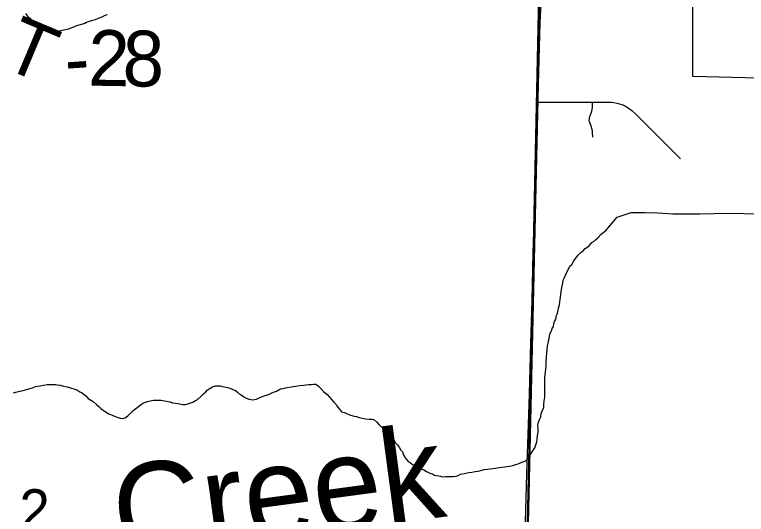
# Model space of a CAD drawing. Extents: x 0 to 34, y 0 to 22.
# Drawn here: x 5.851 to 6.597, y 15.859 to 16.369 of the extents above; entities that cross this region are included whole.
import ezdxf

# ---------------------------------------------------------------- set-up
doc = ezdxf.new("R2010")
doc.units = 0
for name, color, linetype in [('Default', 7, 'Continuous'), ('GM_X_City_Street', 7, 'Continuous'), ('GM_X_Minor_River', 7, 'Continuous'), ('GM_X_Minor_River_Text', 7, 'Continuous'), ('GM_X_Section', 7, 'Continuous'), ('GM_X_Section_Text', 7, 'Continuous'), ('GM_X_State_Route', 7, 'Continuous'), ('GM_X_Township_Road_Text', 7, 'Continuous')]:
    doc.layers.add(name, color=color, linetype=linetype)

msp = doc.modelspace()

# ---------------------------------------------------------------- linework, layer by layer
at = {"layer": 'Default'}
for points in [[(6.62511, 15.83621), (6.63591, 16.30343), (6.54257, 16.30557), (6.54257, 16.38549), (6.7626, 16.3814), (6.7778, 16.96235), (6.71516, 16.96317), (6.7165, 17.04135), (6.77819, 17.04108), (6.84668, 17.08571), (6.84666, 17.13495), (6.90683, 17.13323), (6.90779, 17.17565), (7.08937, 17.17153), (7.09183, 17.15641), (7.10858, 17.04866), (7.10953, 17.04219), (7.11751, 16.99147), (7.40369, 16.98523), (7.40131, 16.87363), (7.61677, 16.86855)], [(5.38506, 16.9971), (5.90615, 16.978), (5.90436, 16.93048), (5.89943, 16.78958), (5.89487, 16.64739), (6.14305, 16.64283), (6.13769, 16.39147), (6.38702, 16.38807), (6.37183, 15.73038)]]:
    msp.add_lwpolyline(points, dxfattribs=at)
at = {"layer": 'GM_X_City_Street'}
for points in [[(6.38459, 16.2796), (6.39539, 16.27961), (6.40079, 16.27962), (6.41972, 16.27964), (6.44032, 16.27967), (6.44794, 16.27968), (6.45629, 16.27958), (6.45965, 16.27938), (6.46216, 16.27907), (6.46499, 16.27858), (6.46772, 16.27792), (6.47012, 16.27715), (6.4728, 16.27603), (6.47496, 16.27488), (6.47672, 16.27374), (6.48021, 16.27109), (6.48401, 16.26748), (6.49562, 16.25604), (6.50545, 16.24617), (6.51387, 16.2377), (6.52351, 16.22811), (6.52983, 16.22181)], [(6.44058, 16.24375), (6.44033, 16.24852), (6.44026, 16.24984), (6.43999, 16.25157), (6.43973, 16.2528), (6.43928, 16.2543), (6.43853, 16.25607), (6.43774, 16.25786), (6.43729, 16.25937), (6.43703, 16.26096), (6.43707, 16.26255), (6.43737, 16.26405), (6.43808, 16.26652), (6.43946, 16.27049), (6.43998, 16.27226), (6.44017, 16.27378), (6.44032, 16.27692), (6.44032, 16.27967)]]:
    msp.add_lwpolyline(points, dxfattribs=at)
at = {"layer": 'GM_X_Minor_River'}
for points in [[(5.86212, 16.37004), (5.86432, 16.36732), (5.86653, 16.36497), (5.86838, 16.36302), (5.87129, 16.35875), (5.8735, 16.35641), (5.87537, 16.35521), (5.8776, 16.35363), (5.88062, 16.35278), (5.88401, 16.35192), (5.88589, 16.35149), (5.8897, 16.35176), (5.89313, 16.35204), (5.89655, 16.35232), (5.89961, 16.353), (5.90305, 16.35366), (5.90611, 16.35433), (5.9088, 16.35539), (5.91149, 16.35646), (5.91456, 16.35751), (5.91685, 16.3582), (5.91953, 16.35889), (5.9226, 16.35994), (5.92453, 16.36102), (5.9276, 16.36208)], [(5.9276, 16.36208), (5.93067, 16.36313), (5.93373, 16.3638), (5.93681, 16.36523), (5.94027, 16.36666), (5.94335, 16.36809), (5.94565, 16.36878)], [(6.45422, 16.14899), (6.46548, 16.16246), (6.47967, 16.16706), (6.49374, 16.16709), (6.50704, 16.16677), (6.52223, 16.16563), (6.53631, 16.16566), (6.54962, 16.16572), (6.56446, 16.16611), (6.58007, 16.16649), (6.6101, 16.16575), (6.62341, 16.1658), (6.639, 16.16542), (6.6538, 16.16429), (6.66861, 16.16317), (6.69898, 16.1609), (6.71228, 16.16019), (6.72595, 16.15947), (6.74079, 16.15949), (6.75448, 16.15953), (6.76894, 16.15994), (6.78304, 16.16073)], [(6.38496, 15.95235), (6.38578, 15.95499), (6.38658, 15.95688), (6.38776, 15.95876), (6.38783, 15.96218), (6.38903, 15.96444), (6.39063, 15.96821), (6.39069, 15.97126), (6.39115, 15.97467), (6.39162, 15.97885), (6.39171, 15.98342), (6.39182, 15.98836), (6.39155, 15.99332), (6.39165, 15.99827), (6.39211, 16.00206), (6.3926, 16.007), (6.39307, 16.01118), (6.39316, 16.01536), (6.39325, 16.01955), (6.39372, 16.02373), (6.39418, 16.02752), (6.39425, 16.03095), (6.39508, 16.03398), (6.39551, 16.03625), (6.39594, 16.03852), (6.39638, 16.04118), (6.3972, 16.04421), (6.39839, 16.04647), (6.3992, 16.04873), (6.40039, 16.05099), (6.40083, 16.05364), (6.40164, 16.05591), (6.40244, 16.0578), (6.40324, 16.05968), (6.40329, 16.06159), (6.40409, 16.06347), (6.4049, 16.06574), (6.40574, 16.06953), (6.40658, 16.07331), (6.40881, 16.08849), (6.40926, 16.09191), (6.41009, 16.09494), (6.41054, 16.09797), (6.41174, 16.10099), (6.41335, 16.10476), (6.41533, 16.10852), (6.41731, 16.11229), (6.41926, 16.11415), (6.42085, 16.11716), (6.42281, 16.12016), (6.42555, 16.12353), (6.42866, 16.1265), (6.4306, 16.12798), (6.43293, 16.13022), (6.43641, 16.13281), (6.43954, 16.13654), (6.44185, 16.13801), (6.44379, 16.13949), (6.44612, 16.14173), (6.44885, 16.14471), (6.45422, 16.14899)], [(5.84983, 15.98325), (5.85251, 15.98395), (5.86208, 15.9864), (5.86553, 15.98747), (5.86936, 15.98853), (5.87243, 15.9896), (5.87701, 15.99026), (5.88046, 15.99095), (5.88428, 15.99162), (5.88733, 15.99194), (5.89038, 15.99187), (5.89266, 15.99182), (5.89493, 15.99139), (5.89759, 15.99095), (5.901, 15.99011), (5.90479, 15.98926), (5.9082, 15.98843), (5.91236, 15.98719), (5.91463, 15.98638), (5.91763, 15.98441), (5.91989, 15.98322), (5.92364, 15.98009), (5.92624, 15.97737), (5.92963, 15.97539), (5.93151, 15.9742), (5.9345, 15.97147), (5.93749, 15.96912), (5.93897, 15.96719), (5.94272, 15.96444), (5.94535, 15.96286), (5.94724, 15.96205), (5.95063, 15.96045), (5.9529, 15.95964), (5.95668, 15.95804), (5.95857, 15.95761), (5.96123, 15.95717), (5.96391, 15.95788), (5.96661, 15.95972), (5.96895, 15.96233), (5.9709, 15.9642), (5.97323, 15.96643), (5.97593, 15.96827), (5.97865, 15.97049), (5.98096, 15.97197), (5.98366, 15.97343), (5.98673, 15.9745), (5.98941, 15.9752), (5.99285, 15.97589), (5.99475, 15.97585), (5.99704, 15.9758), (6.00046, 15.97572), (6.00388, 15.97527), (6.00957, 15.974), (6.01221, 15.97318), (6.01525, 15.97273), (6.01791, 15.97229), (6.02057, 15.97185), (6.02246, 15.97143), (6.02512, 15.97137), (6.02781, 15.97207), (6.02972, 15.97279), (6.03279, 15.97386), (6.03549, 15.97532), (6.03742, 15.97642), (6.04091, 15.97939), (6.04364, 15.98238), (6.04596, 15.98423), (6.04753, 15.9861), (6.04945, 15.9872), (6.05293, 15.98941), (6.056, 15.99048), (6.06056, 15.99038), (6.06435, 15.98953), (6.06663, 15.9891), (6.06966, 15.98827), (6.07231, 15.98745), (6.07419, 15.98627), (6.07608, 15.98585), (6.07832, 15.98389), (6.08019, 15.98233), (6.08207, 15.98115), (6.0847, 15.97918), (6.08734, 15.97798), (6.09036, 15.97677), (6.09378, 15.97632), (6.09568, 15.97666), (6.0976, 15.97699), (6.0999, 15.9777), (6.10297, 15.97916), (6.10643, 15.9806), (6.11026, 15.98166), (6.11334, 15.98312), (6.11603, 15.9842), (6.11795, 15.98492), (6.12219, 15.98749), (6.12486, 15.98781), (6.12717, 15.98852), (6.13519, 15.98987), (6.13786, 15.99019), (6.14168, 15.99086)], [(6.14168, 15.99086), (6.14588, 15.99115), (6.14817, 15.99148), (6.15123, 15.99179), (6.15389, 15.99173), (6.1558, 15.99207), (6.15808, 15.99202), (6.16109, 15.99005), (6.16332, 15.98772), (6.16592, 15.98462), (6.16967, 15.98149), (6.17227, 15.97877), (6.1745, 15.97605), (6.17636, 15.9741), (6.17897, 15.97138), (6.18044, 15.96906), (6.1823, 15.96674), (6.18452, 15.96402), (6.18755, 15.9632), (6.19019, 15.962), (6.19359, 15.9604), (6.19738, 15.95955), (6.19965, 15.95912), (6.2023, 15.9583), (6.20571, 15.95746), (6.20874, 15.95664), (6.21254, 15.95655), (6.21559, 15.95648), (6.21748, 15.95606), (6.22047, 15.95333), (6.2227, 15.95062), (6.22494, 15.94866), (6.22758, 15.94746), (6.22907, 15.94552), (6.23167, 15.9428), (6.23465, 15.93969), (6.23687, 15.9366), (6.23907, 15.93274), (6.24168, 15.93002), (6.24353, 15.92731), (6.245, 15.92499), (6.24648, 15.92306), (6.2472, 15.92114), (6.24866, 15.91806), (6.25051, 15.91535), (6.25237, 15.91341), (6.25425, 15.91223), (6.25687, 15.91026), (6.25876, 15.90946), (6.26402, 15.9063), (6.26818, 15.90468), (6.27119, 15.90309), (6.27458, 15.9015), (6.27723, 15.90068), (6.27911, 15.89949), (6.28139, 15.89906), (6.28518, 15.89822), (6.28745, 15.89778), (6.2905, 15.8981), (6.29393, 15.89802), (6.29583, 15.89798), (6.29812, 15.89793), (6.30117, 15.89824), (6.30347, 15.89895), (6.30579, 15.90042), (6.3077, 15.90076), (6.3142, 15.90214), (6.31725, 15.90245), (6.3207, 15.90314), (6.32337, 15.90346), (6.32528, 15.9038), (6.32796, 15.9045), (6.32988, 15.90522), (6.33369, 15.90552), (6.33637, 15.90584), (6.33866, 15.90617), (6.34133, 15.90649), (6.34477, 15.90717), (6.34783, 15.90749), (6.35088, 15.9078), (6.35279, 15.90814), (6.35584, 15.90845), (6.3589, 15.90914), (6.36197, 15.91022), (6.36466, 15.91092), (6.36696, 15.91201), (6.36927, 15.9131), (6.37157, 15.91381), (6.37351, 15.91567), (6.3747, 15.91755), (6.37626, 15.91942), (6.37822, 15.92204), (6.38138, 15.9273), (6.38299, 15.93145), (6.38341, 15.93335), (6.38385, 15.936), (6.38431, 15.9398), (6.38476, 15.94322), (6.38485, 15.9474), (6.38452, 15.94969), (6.38496, 15.95235)]]:
    msp.add_lwpolyline(points, dxfattribs=at)
at = {"layer": 'GM_X_Section'}
for points in [[(5.38005, 16.41012), (5.38574, 16.41038), (6.38559, 16.38675), (6.36308, 15.34539), (5.35524, 15.36699)], [(6.38559, 16.38675), (7.38494, 16.36973), (7.37037, 15.30881), (6.36308, 15.34539)]]:
    msp.add_lwpolyline(points, close=True, dxfattribs=at)
at = {"layer": 'GM_X_State_Route'}
msp.add_lwpolyline([(6.36983, 15.73023), (6.37038, 15.78187), (6.3709, 15.81168), (6.37199, 15.85205), (6.37341, 15.9005), (6.37503, 15.95142), (6.37592, 15.98186), (6.37738, 16.03404), (6.37862, 16.07752), (6.37992, 16.12597), (6.38068, 16.15578), (6.3827, 16.21602), (6.38401, 16.26074), (6.38459, 16.2796), (6.38513, 16.29739), (6.38703, 16.36074), (6.3883, 16.38756)], dxfattribs=at)

# ---------------------------------------------------------------- texts
at = {"layer": 'GM_X_Minor_River_Text'}
msp.add_text('Creek', height=0.094744, rotation=7.62383, dxfattribs=at).set_placement((5.95801, 15.81261))
at = {"layer": 'GM_X_Section_Text'}
msp.add_text('2', height=0.04186, rotation=0.00001, dxfattribs=at).set_placement((5.85597, 15.84313))
at = {"layer": 'GM_X_Township_Road_Text'}
for s, rotation, p in [('T', 337.17113, (5.83625, 16.31603)), ('2', 359.01641, (5.92574, 16.29643)), ('8', 359.19456, (5.96093, 16.29582)), ('-', 3.98402, (5.90376, 16.29484))]:
    msp.add_text(s, height=0.05682, rotation=rotation, dxfattribs=at).set_placement(p)

doc.saveas('drawing.dxf')
